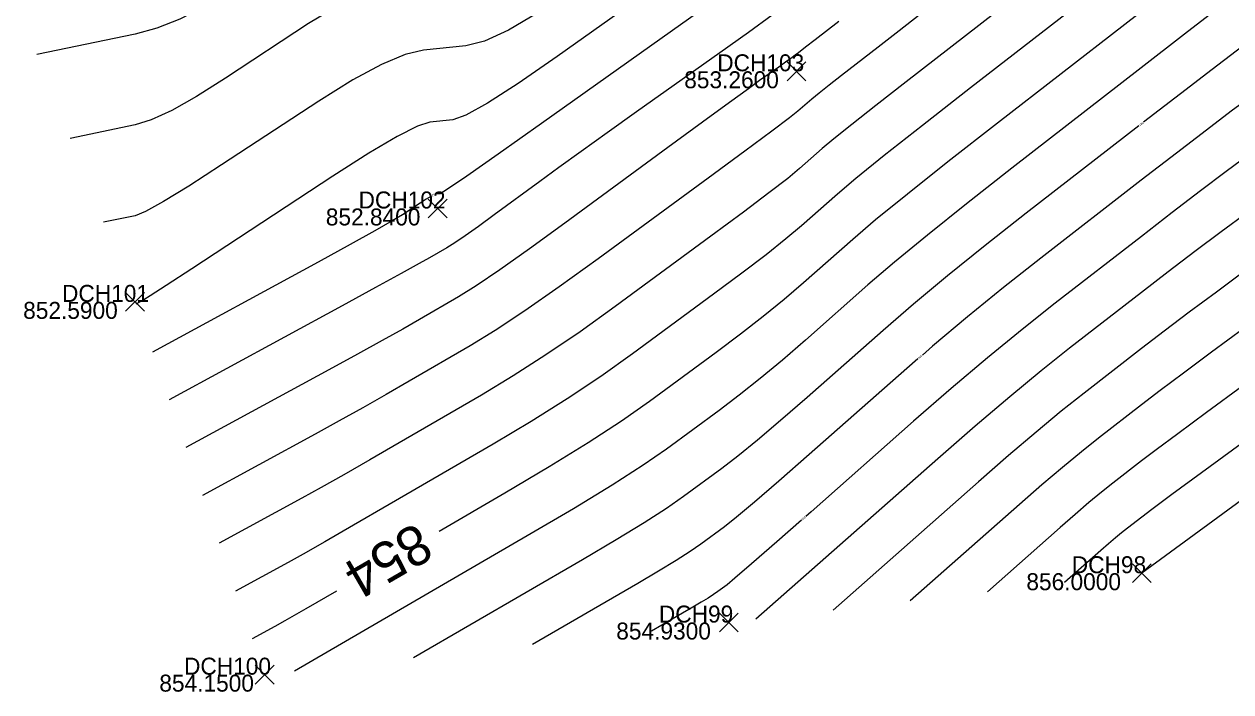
# Model space of a CAD drawing. Extents: x 1654928 to 1810050, y 486881 to 626330.
# Drawn here: x 1801361.7 to 1801447.1, y 489603.1 to 489650.4 of the extents above; entities that cross this region are included whole.
import ezdxf

# ---------------------------------------------------------------- set-up
doc = ezdxf.new("R2010")
doc.units = 0
for name, color, linetype in [('DT_X_Contour_Major', 7, 'Continuous'), ('DT_X_Contour_Minor', 7, 'Continuous'), ('SV_X_Random_Point', 7, 'Continuous'), ('SV_X_Text_Elevation', 7, 'Continuous'), ('SV_X_Text_Name', 7, 'Continuous')]:
    doc.layers.add(name, color=color, linetype=linetype)

msp = doc.modelspace()

# ---------------------------------------------------------------- linework, layer by layer
at = {"layer": 'DT_X_Contour_Major'}
for points in [[(1801443.034, 489696.692), (1801437.883, 489688.83), (1801419.343, 489674.574), (1801415.636, 489671.737), (1801412.458, 489669.335), (1801409.812, 489667.368), (1801407.696, 489665.836), (1801402.76, 489662.331), (1801400.873, 489661.154), (1801398.913, 489660.252), (1801396.88, 489659.625), (1801394.775, 489659.273), (1801389.065, 489658.701), (1801386.962, 489658.363), (1801384.937, 489657.778), (1801382.989, 489656.946), (1801381.119, 489655.867), (1801376.236, 489652.66), (1801374.448, 489651.569), (1801372.743, 489650.703), (1801371.123, 489650.059), (1801369.588, 489649.64), (1801362.619, 489648.206)], [(1801421.654, 489656.314), (1801420.307, 489655.271), (1801419.157, 489654.384), (1801416.971, 489652.703), (1801415.978, 489651.956), (1801414.64, 489650.975), (1801412.955, 489649.761), (1801410.925, 489648.313), (1801405.049, 489644.14), (1801402.969, 489642.659), (1801401.137, 489641.348), (1801399.552, 489640.204), (1801398.214, 489639.229), (1801394.977, 489636.854), (1801393.858, 489636.041), (1801392.926, 489635.384), (1801392.183, 489634.883), (1801391.628, 489634.537), (1801390.4, 489633.823), (1801389.669, 489633.411), (1801388.397, 489632.708), (1801386.584, 489631.717), (1801384.23, 489630.435), (1801371.983, 489623.779)], [(1801444.095, 489653.832), (1801430.572, 489643.341), (1801427.074, 489640.611), (1801424.203, 489638.331), (1801421.957, 489636.501), (1801420.337, 489635.123), (1801416.851, 489632.048), (1801415.485, 489630.876), (1801414.003, 489629.667), (1801412.404, 489628.42), (1801410.688, 489627.137), (1801405.956, 489623.665), (1801403.986, 489622.283), (1801401.625, 489620.741), (1801398.872, 489619.04), (1801395.728, 489617.179), (1801391.078, 489614.476)], [(1801472.954, 489650.334), (1801464.234, 489646.546), (1801460.79, 489644.981), (1801457.802, 489643.477), (1801455.27, 489642.032), (1801453.193, 489640.647), (1801448.264, 489637.036), (1801446.408, 489635.666), (1801444.539, 489634.265), (1801442.655, 489632.834), (1801440.757, 489631.371), (1801435.677, 489627.43), (1801433.666, 489625.833), (1801431.441, 489623.997), (1801429.003, 489621.922), (1801426.353, 489619.609), (1801413.485, 489608.258)], [(1801465.002, 489628.767), (1801462.85, 489627.461), (1801460.123, 489625.633), (1801456.911, 489623.335), (1801440.783, 489611.519)], [(1801383.815, 489610.256), (1801381.641, 489608.998), (1801380.175, 489608.154), (1801379.458, 489607.748), (1801377.861, 489606.88)]]:
    msp.add_lwpolyline(points, dxfattribs=at)
at = {"layer": 'DT_X_Contour_Minor'}
for points in [[(1801414.007, 489662.509), (1801412.995, 489661.752), (1801410.313, 489659.788), (1801407.642, 489657.871), (1801400.537, 489652.826), (1801398.065, 489651.156), (1801395.979, 489649.931), (1801394.279, 489649.151), (1801392.964, 489648.817), (1801389.973, 489648.517), (1801388.669, 489648.207), (1801387.001, 489647.502), (1801384.969, 489646.401), (1801382.573, 489644.905), (1801375.697, 489640.389), (1801373.381, 489638.895), (1801371.589, 489637.8), (1801370.321, 489637.103), (1801369.578, 489636.805), (1801367.334, 489636.343)], [(1801397.439, 489655.089), (1801395.58, 489654.388), (1801393.87, 489654.045), (1801389.519, 489653.609), (1801387.816, 489653.285), (1801385.969, 489652.64), (1801383.979, 489651.674), (1801381.846, 489650.386), (1801375.967, 489646.525), (1801373.914, 489645.232), (1801372.166, 489644.251), (1801370.722, 489643.581), (1801369.583, 489643.222), (1801364.976, 489642.274)], [(1801407.615, 489653.889), (1801399.425, 489648.073), (1801396.661, 489646.157), (1801394.512, 489644.771), (1801392.978, 489643.915), (1801392.059, 489643.588), (1801390.427, 489643.425), (1801389.54, 489643.14), (1801388.102, 489642.408), (1801386.112, 489641.229), (1801383.571, 489639.603), (1801376.062, 489634.671), (1801373.583, 489633.045), (1801371.778, 489631.864), (1801370.647, 489631.13), (1801370.19, 489630.842), (1801369.632, 489630.539)], [(1801474.656, 489654.667), (1801463.712, 489649.913), (1801459.93, 489648.213), (1801456.793, 489646.68), (1801454.299, 489645.312), (1801452.45, 489644.11), (1801448.378, 489641.126), (1801446.756, 489639.926), (1801444.944, 489638.561), (1801442.943, 489637.033), (1801440.752, 489635.342), (1801434.656, 489630.612), (1801432.316, 489628.76), (1801429.867, 489626.752), (1801427.309, 489624.587), (1801424.643, 489622.265), (1801417.388, 489615.865), (1801417.02, 489615.541)], [(1801438.662, 489653.593), (1801428.666, 489645.837), (1801425.267, 489643.187), (1801422.566, 489641.054), (1801420.564, 489639.437), (1801419.261, 489638.337), (1801416.717, 489636.093), (1801415.613, 489635.159), (1801414.208, 489634.04), (1801412.503, 489632.735), (1801410.497, 489631.246), (1801404.748, 489627.027), (1801402.516, 489625.442), (1801400.132, 489623.851), (1801397.596, 489622.254), (1801394.908, 489620.651), (1801387.538, 489616.367), (1801385.019, 489614.907), (1801382.993, 489613.74), (1801381.457, 489612.866), (1801380.413, 489612.286), (1801376.685, 489610.26)], [(1801410.813, 489652.207), (1801407.589, 489649.907), (1801398.314, 489643.32), (1801395.258, 489641.158), (1801393.046, 489639.61), (1801391.678, 489638.678), (1801391.154, 489638.36), (1801390.931, 489638.338)], [(1801446.161, 489651.45), (1801443.807, 489649.633), (1801440.736, 489647.253), (1801431.593, 489640.159), (1801428.385, 489637.648), (1801425.619, 489635.436), (1801423.295, 489633.523), (1801421.414, 489631.908), (1801416.985, 489628.002), (1801415.358, 489626.592), (1801413.798, 489625.293), (1801412.305, 489624.105), (1801410.878, 489623.028), (1801407.164, 489620.303), (1801405.504, 489619.152), (1801403.31, 489617.744), (1801400.582, 489616.078), (1801397.319, 489614.156), (1801380.847, 489604.582)], [(1801459.07, 489651.445), (1801455.783, 489649.883), (1801453.328, 489648.592), (1801451.706, 489647.572), (1801448.492, 489645.217), (1801447.103, 489644.186), (1801445.35, 489642.858), (1801443.231, 489641.233), (1801440.747, 489639.312), (1801433.635, 489633.794), (1801431.005, 489631.723), (1801428.451, 489629.647), (1801425.971, 489627.565), (1801425.261, 489626.949)], [(1801419.36, 489650.546), (1801417.685, 489649.247), (1801417.001, 489648.717), (1801416.497, 489648.329), (1801416.268, 489648.156), (1801415.959, 489647.93), (1801415.57, 489647.65), (1801415.101, 489647.316), (1801413.745, 489646.353), (1801412.959, 489645.786), (1801411.617, 489644.809), (1801409.72, 489643.421), (1801407.266, 489641.622), (1801399.983, 489636.278), (1801397.464, 489634.45), (1801395.369, 489632.971), (1801393.697, 489631.843), (1801392.448, 489631.066), (1801389.684, 489629.459), (1801388.507, 489628.785), (1801387.046, 489627.966), (1801385.302, 489627.004), (1801383.276, 489625.898), (1801373.159, 489620.399)], [(1801425.257, 489651.143), (1801423.404, 489649.704), (1801422.138, 489648.721), (1801419.546, 489646.711), (1801418.665, 489646.024), (1801417.965, 489645.471), (1801417.446, 489645.051), (1801417.108, 489644.766), (1801416.448, 489644.184), (1801415.867, 489643.726), (1801414.618, 489642.786), (1801412.701, 489641.366), (1801410.115, 489639.464), (1801402.331, 489633.752), (1801399.575, 489631.761), (1801397.146, 489630.07), (1801395.044, 489628.682), (1801393.268, 489627.594), (1801388.969, 489625.095), (1801387.344, 489624.159), (1801385.695, 489623.224), (1801384.02, 489622.292), (1801382.321, 489621.36), (1801374.334, 489617.02)], [(1801430.4, 489651.157), (1801424.106, 489646.274), (1801421.966, 489644.605), (1801420.265, 489643.262), (1801419.005, 489642.244), (1801418.184, 489641.552), (1801416.583, 489640.139), (1801415.74, 489639.442), (1801414.413, 489638.413), (1801412.602, 489637.051), (1801410.306, 489635.355), (1801403.539, 489630.39), (1801401.045, 489628.601), (1801398.639, 489626.961), (1801396.32, 489625.468), (1801394.088, 489624.122), (1801388.253, 489620.731), (1801386.182, 489619.533), (1801384.344, 489618.482), (1801382.739, 489617.579), (1801381.367, 489616.823), (1801375.51, 489613.64)], [(1801450.963, 489651.035), (1801448.605, 489649.308), (1801447.451, 489648.445), (1801445.755, 489647.154), (1801443.519, 489645.433), (1801440.915, 489643.417)], [(1801440.583, 489643.16), (1801432.614, 489636.977), (1801429.695, 489634.686), (1801427.035, 489632.541), (1801424.633, 489630.544), (1801422.49, 489628.694), (1801417.119, 489623.956), (1801415.231, 489622.309), (1801413.593, 489620.92), (1801412.206, 489619.79), (1801411.069, 489618.919), (1801408.373, 489616.94), (1801407.167, 489616.105), (1801405.574, 489615.083), (1801403.593, 489613.873), (1801401.225, 489612.477), (1801389.265, 489605.526)], [(1801390.542, 489638.188), (1801390.494, 489638.163), (1801390.163, 489637.967), (1801389.739, 489637.696), (1801388.487, 489636.874), (1801387.763, 489636.434), (1801386.528, 489635.729), (1801384.782, 489634.761), (1801382.526, 489633.528), (1801370.808, 489627.159)], [(1801470.306, 489634.809), (1801466.324, 489633.079), (1801464.231, 489632.053), (1801461.841, 489630.664), (1801459.153, 489628.912), (1801456.167, 489626.797), (1801447.808, 489620.673), (1801445.018, 489618.627), (1801442.916, 489617.081), (1801441.503, 489616.035), (1801440.777, 489615.489), (1801439.761, 489614.701), (1801439.359, 489614.381), (1801438.914, 489614.014), (1801438.427, 489613.599), (1801437.897, 489613.137), (1801435.323, 489610.867)], [(1801448.15, 489632.945), (1801446.061, 489631.406), (1801444.133, 489629.969), (1801442.367, 489628.634), (1801440.762, 489627.401), (1801436.698, 489624.248), (1801435.089, 489622.97), (1801433.309, 489621.501), (1801431.359, 489619.842), (1801429.239, 489617.991), (1801418.945, 489608.91)], [(1801448.036, 489628.855), (1801445.713, 489627.146), (1801443.727, 489625.673), (1801442.079, 489624.434), (1801440.767, 489623.43), (1801437.719, 489621.065), (1801436.512, 489620.107), (1801435.178, 489619.006), (1801433.715, 489617.761), (1801432.125, 489616.373), (1801424.404, 489609.562)], [(1801424.943, 489626.674), (1801423.566, 489625.48), (1801417.254, 489619.911), (1801415.104, 489618.026), (1801413.388, 489616.547), (1801412.107, 489615.475), (1801411.26, 489614.81), (1801409.581, 489613.578), (1801408.83, 489613.058), (1801407.839, 489612.421), (1801406.605, 489611.668), (1801405.13, 489610.799), (1801397.684, 489606.471)], [(1801447.922, 489624.764), (1801445.366, 489622.887), (1801443.322, 489621.377), (1801441.791, 489620.235), (1801440.772, 489619.46), (1801438.74, 489617.883), (1801437.936, 489617.244), (1801437.046, 489616.51), (1801436.071, 489615.68), (1801435.011, 489614.755), (1801429.864, 489610.214)], [(1801416.705, 489615.264), (1801414.976, 489613.742), (1801413.183, 489612.174), (1801412.008, 489611.16), (1801411.451, 489610.701), (1801410.789, 489610.216), (1801410.494, 489610.011), (1801410.103, 489609.76), (1801409.617, 489609.463), (1801409.036, 489609.121), (1801406.102, 489607.416)]]:
    msp.add_lwpolyline(points, dxfattribs=at)
at = {"layer": 'SV_X_Random_Point'}
for p, q in [((1801415.688, 489646.349), (1801417.021, 489647.684)), ((1801415.688, 489647.684), (1801417.021, 489646.349)), ((1801390.306, 489636.647), (1801391.639, 489637.982)), ((1801390.306, 489637.982), (1801391.639, 489636.647)), ((1801368.907, 489630.04), (1801370.24, 489631.375)), ((1801368.907, 489631.375), (1801370.24, 489630.04)), ((1801440.116, 489610.851), (1801441.449, 489612.186)), ((1801440.116, 489612.186), (1801441.449, 489610.851)), ((1801410.908, 489607.363), (1801412.241, 489608.698)), ((1801410.908, 489608.698), (1801412.241, 489607.363)), ((1801378.076, 489603.678), (1801379.409, 489605.013)), ((1801378.076, 489605.013), (1801379.409, 489603.678))]:
    msp.add_line(p, q, dxfattribs=at)

# ---------------------------------------------------------------- texts
at = {"layer": 'DT_X_Contour_Major'}
msp.add_text('854', height=2.8, rotation=210.15565, dxfattribs=at).set_placement((1801389.488, 489615.171))
at = {"layer": 'DT_X_Contour_Minor'}
for s, rotation, p in [('854', 217.7743, (1801440.832, 489643.441)), ('853', 201.06818, (1801390.853, 489638.406)), ('855', 220.93902, (1801425.176, 489626.969)), ('855', 221.35578, (1801416.936, 489615.56))]:
    msp.add_text(s, height=0.14, rotation=rotation, dxfattribs=at).set_placement(p)
at = {"layer": 'SV_X_Text_Elevation'}
for s, p in [('853.2600', (1801408.418, 489645.816)), ('852.8400', (1801383.064, 489636.114)), ('852.5900', (1801361.656, 489629.508)), ('856.0000', (1801432.619, 489610.319)), ('854.9300', (1801403.61, 489606.83)), ('854.1500', (1801371.288, 489603.145))]:
    msp.add_text(s, height=1.2, dxfattribs=at).set_placement(p)
at = {"layer": 'SV_X_Text_Name'}
for s, p in [('DCH103', (1801410.752, 489647.016)), ('DCH102', (1801385.38, 489637.314)), ('DCH101', (1801364.405, 489630.708)), ('DCH98', (1801435.832, 489611.519)), ('DCH99', (1801406.624, 489608.03)), ('DCH100', (1801373.036, 489604.345))]:
    msp.add_text(s, height=1.2, dxfattribs=at).set_placement(p)

doc.saveas('drawing.dxf')
